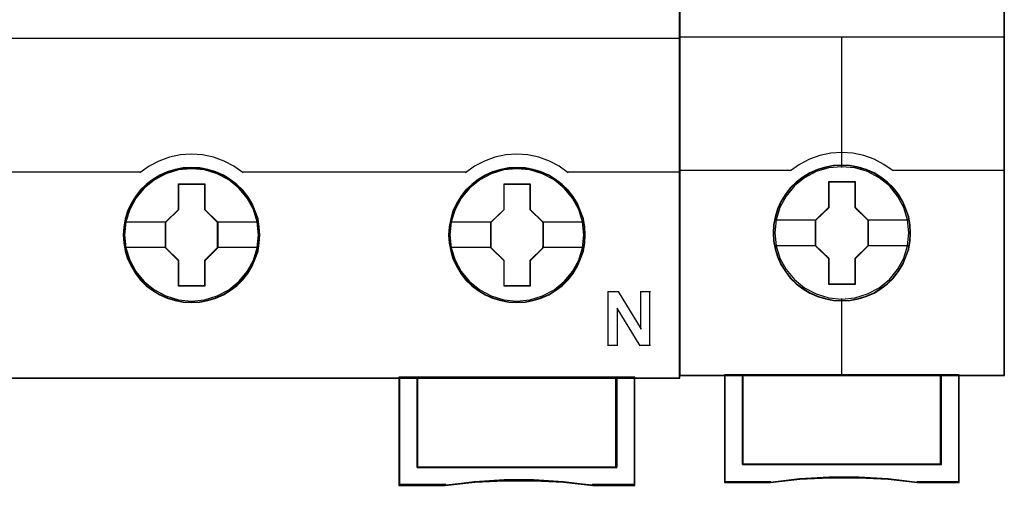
# Model space of a CAD drawing. Header units: millimetres. Extents: x -1290 to 1795, y -4192 to -1311.
# Tile 910 of 1056: x 1460.71 to 1471.6, y -2264.64 to -2259.49. Entities that reach past the tile are written whole.
import ezdxf

# ---------------------------------------------------------------- set-up
doc = ezdxf.new("R2010")
doc.units = ezdxf.units.MM
doc.layers.add('45', color=7, linetype='Continuous')
doc.layers.add('Aparatura', color=7, linetype='Continuous', lineweight=13)

# ---------------------------------------------------------------- blocks, each defined once
blk = doc.blocks.new('*U282')
at = {"layer": '45', "color": 7}
for points in [[(243.60467, -383.552872), (171.583852, -383.552872), (171.583852, -465.581435), (243.60467, -465.581435), (243.60467, -383.552872)], [(220.366373, -457.670525), (220.343982, -457.222587), (220.271209, -456.77465), (220.120066, -456.343302), (219.940934, -455.928545), (219.705822, -455.541438), (219.425928, -455.193042), (219.095653, -454.872296), (218.73179, -454.595792), (218.362329, -454.352467), (217.931292, -454.169974), (217.500254, -454.042782), (217.046825, -453.959831), (216.593396, -453.93771), (216.139967, -453.959831), (215.697734, -454.042782), (215.249903, -454.169974), (214.835659, -454.352467), (214.449405, -454.595792), (214.09114, -454.872296), (213.755267, -455.193042), (213.492166, -455.541438), (213.251457, -455.928545), (213.049933, -456.343302), (212.932377, -456.77465), (212.842811, -457.222587), (212.814822, -457.670525), (212.842811, -458.118463), (212.932377, -458.555341), (213.049933, -458.986688), (213.251457, -459.395915), (213.492166, -459.788552), (213.755267, -460.148008), (214.09114, -460.468754), (214.449405, -460.745259), (214.835659, -460.971993), (215.249903, -461.154486), (215.697734, -461.292738), (216.139967, -461.38122), (216.593396, -461.40334), (217.046825, -461.38122), (217.500254, -461.292738), (217.931292, -461.154486), (218.362329, -460.971993), (218.73179, -460.745259), (219.095653, -460.468754), (219.425928, -460.148008), (219.705822, -459.788552), (219.940934, -459.395915), (220.120066, -458.986688), (220.271209, -458.555341), (220.343982, -458.118463), (220.366373, -457.670525)], [(220.366373, -457.670525), (220.343982, -457.222587), (220.271209, -456.77465), (220.120066, -456.343302), (219.940934, -455.928545), (219.705822, -455.541438), (219.425928, -455.193042), (219.095653, -454.872296), (218.73179, -454.595792), (218.362329, -454.352467), (217.931292, -454.169974), (217.500254, -454.042782), (217.046825, -453.959831), (216.593396, -453.93771), (216.139967, -453.959831), (215.697734, -454.042782), (215.249903, -454.169974), (214.835659, -454.352467), (214.449405, -454.595792), (214.09114, -454.872296), (213.755267, -455.193042), (213.492166, -455.541438), (213.251457, -455.928545), (213.049933, -456.343302), (212.932377, -456.77465), (212.842811, -457.222587), (212.814822, -457.670525), (212.842811, -458.118463), (212.932377, -458.555341), (213.049933, -458.986688), (213.251457, -459.395915), (213.492166, -459.788552), (213.755267, -460.148008), (214.09114, -460.468754), (214.449405, -460.745259), (214.835659, -460.971993), (215.249903, -461.154486), (215.697734, -461.292738), (216.139967, -461.38122), (216.593396, -461.40334), (217.046825, -461.38122), (217.500254, -461.292738), (217.931292, -461.154486), (218.362329, -460.971993), (218.73179, -460.745259), (219.095653, -460.468754), (219.425928, -460.148008), (219.705822, -459.788552), (219.940934, -459.395915), (220.120066, -458.986688), (220.271209, -458.555341), (220.343982, -458.118463), (220.366373, -457.670525)], [(220.344889, -457.670525), (220.322625, -457.225173), (220.250267, -456.779821), (220.099984, -456.350963), (219.921871, -455.9386), (219.688097, -455.553727), (219.409795, -455.207342), (219.081399, -454.888448), (218.719607, -454.613539), (218.352248, -454.371619), (217.923663, -454.190179), (217.495078, -454.063721), (217.044229, -453.981249), (216.593381, -453.959256), (216.142532, -453.981249), (215.702815, -454.063721), (215.257532, -454.190179), (214.845645, -454.371619), (214.461588, -454.613539), (214.105362, -454.888448), (213.7714, -455.207342), (213.509796, -455.553727), (213.270456, -455.9386), (213.070079, -456.350963), (212.953192, -456.779821), (212.864136, -457.225173), (212.836306, -457.670525), (212.864136, -458.115877), (212.953192, -458.550233), (213.070079, -458.979091), (213.270456, -459.385956), (213.509796, -459.776327), (213.7714, -460.133708), (214.105362, -460.452602), (214.461588, -460.727511), (214.845645, -460.952936), (215.257532, -461.134376), (215.702815, -461.271831), (216.142532, -461.359802), (216.593381, -461.381794), (217.044229, -461.359802), (217.495078, -461.271831), (217.923663, -461.134376), (218.352248, -460.952936), (218.719607, -460.727511), (219.081399, -460.452602), (219.409795, -460.133708), (219.688097, -459.776327), (219.921871, -459.385956), (220.099984, -458.979091), (220.250267, -458.550233), (220.322625, -458.115877), (220.344889, -457.670525)], [(238.362626, -457.670525), (238.34024, -457.222587), (238.267485, -456.77465), (238.110781, -456.343302), (237.931691, -455.928545), (237.702232, -455.541438), (237.422404, -455.193042), (237.092207, -454.872296), (236.72843, -454.595792), (236.359057, -454.352467), (235.928122, -454.169974), (235.497187, -454.042782), (235.043865, -453.959831), (234.590544, -453.93771), (234.137222, -453.959831), (233.695094, -454.042782), (233.247369, -454.169974), (232.833224, -454.352467), (232.447061, -454.595792), (232.088881, -454.872296), (231.753087, -455.193042), (231.490049, -455.541438), (231.2438, -455.928545), (231.047921, -456.343302), (230.930393, -456.77465), (230.840848, -457.222587), (230.812865, -457.670525), (230.840848, -458.118463), (230.930393, -458.555341), (231.047921, -458.986688), (231.2438, -459.395915), (231.490049, -459.788552), (231.753087, -460.148008), (232.088881, -460.468754), (232.447061, -460.745259), (232.833224, -460.971993), (233.247369, -461.154486), (233.695094, -461.292738), (234.137222, -461.38122), (234.590544, -461.40334), (235.043865, -461.38122), (235.497187, -461.292738), (235.928122, -461.154486), (236.359057, -460.971993), (236.72843, -460.745259), (237.092207, -460.468754), (237.422404, -460.148008), (237.702232, -459.788552), (237.931691, -459.395915), (238.110781, -458.986688), (238.267485, -458.555341), (238.34024, -458.118463), (238.362626, -457.670525)], [(238.362626, -457.670525), (238.34024, -457.222587), (238.267485, -456.77465), (238.110781, -456.343302), (237.931691, -455.928545), (237.702232, -455.541438), (237.422404, -455.193042), (237.092207, -454.872296), (236.72843, -454.595792), (236.359057, -454.352467), (235.928122, -454.169974), (235.497187, -454.042782), (235.043865, -453.959831), (234.590544, -453.93771), (234.137222, -453.959831), (233.695094, -454.042782), (233.247369, -454.169974), (232.833224, -454.352467), (232.447061, -454.595792), (232.088881, -454.872296), (231.753087, -455.193042), (231.490049, -455.541438), (231.2438, -455.928545), (231.047921, -456.343302), (230.930393, -456.77465), (230.840848, -457.222587), (230.812865, -457.670525), (230.840848, -458.118463), (230.930393, -458.555341), (231.047921, -458.986688), (231.2438, -459.395915), (231.490049, -459.788552), (231.753087, -460.148008), (232.088881, -460.468754), (232.447061, -460.745259), (232.833224, -460.971993), (233.247369, -461.154486), (233.695094, -461.292738), (234.137222, -461.38122), (234.590544, -461.40334), (235.043865, -461.38122), (235.497187, -461.292738), (235.928122, -461.154486), (236.359057, -460.971993), (236.72843, -460.745259), (237.092207, -460.468754), (237.422404, -460.148008), (237.702232, -459.788552), (237.931691, -459.395915), (238.110781, -458.986688), (238.267485, -458.555341), (238.34024, -458.118463), (238.362626, -457.670525)], [(238.342933, -457.670525), (238.320663, -457.225173), (238.248287, -456.779821), (238.092401, -456.350963), (237.914246, -455.9386), (237.685984, -455.553727), (237.407616, -455.207342), (237.079141, -454.888448), (236.717262, -454.613539), (236.349816, -454.371619), (235.921129, -454.190179), (235.492442, -454.063721), (235.041486, -453.981249), (234.590529, -453.959256), (234.139573, -453.981249), (233.699751, -454.063721), (233.254362, -454.190179), (232.842377, -454.371619), (232.458229, -454.613539), (232.101918, -454.888448), (231.767876, -455.207342), (231.50621, -455.553727), (231.261246, -455.9386), (231.066388, -456.350963), (230.949473, -456.779821), (230.860395, -457.225173), (230.832559, -457.670525), (230.860395, -458.115877), (230.949473, -458.550233), (231.066388, -458.979091), (231.261246, -459.385956), (231.50621, -459.776327), (231.767876, -460.133708), (232.101918, -460.452602), (232.458229, -460.727511), (232.842377, -460.952936), (233.254362, -461.134376), (233.699751, -461.271831), (234.139573, -461.359802), (234.590529, -461.381794), (235.041486, -461.359802), (235.492442, -461.271831), (235.921129, -461.134376), (236.349816, -460.952936), (236.717262, -460.727511), (237.079141, -460.452602), (237.407616, -460.133708), (237.685984, -459.776327), (237.914246, -459.385956), (238.092401, -458.979091), (238.248287, -458.550233), (238.320663, -458.115877), (238.342933, -457.670525)], [(215.882192, -454.833658), (217.323116, -454.833658), (217.323116, -456.252169), (218.040753, -456.955883), (218.040753, -458.374394), (217.323116, -459.089191), (217.323116, -460.49662), (215.882192, -460.49662), (215.882192, -459.089191), (215.147603, -458.374394), (215.147603, -456.955883), (215.882192, -456.252169), (215.882192, -454.833658)], [(215.882192, -454.833658), (217.323116, -454.833658), (217.323116, -454.833658), (217.323116, -456.252169), (217.323116, -456.252169), (218.040753, -456.955883), (218.040753, -456.955883), (218.040753, -458.374394), (218.040753, -458.374394), (217.323116, -459.089191), (217.323116, -459.089191), (217.323116, -460.49662), (217.323116, -460.49662), (215.882192, -460.49662), (215.882192, -460.49662), (215.882192, -459.089191), (215.882192, -459.089191), (215.147603, -458.374394), (215.147603, -458.374394), (215.147603, -456.955883), (215.147603, -456.955883), (215.882192, -456.252169), (215.882192, -456.252169), (215.882192, -454.833658), (215.882192, -454.833658)], [(215.89143, -454.855203), (217.311846, -454.855203), (217.311846, -456.262921), (218.019269, -456.96128), (218.019269, -458.368997), (217.311846, -459.078355), (217.311846, -460.475074), (215.89143, -460.475074), (215.89143, -459.078355), (215.167297, -458.368997), (215.167297, -456.96128), (215.89143, -456.262921), (215.89143, -454.855203)], [(233.878445, -454.833658), (235.319369, -454.833658), (235.319369, -456.252169), (236.037006, -456.955883), (236.037006, -458.374394), (235.319369, -459.089191), (235.319369, -460.49662), (233.878445, -460.49662), (233.878445, -459.089191), (233.143856, -458.374394), (233.143856, -456.955883), (233.878445, -456.252169), (233.878445, -454.833658)], [(233.878445, -454.833658), (235.319369, -454.833658), (235.319369, -454.833658), (235.319369, -456.252169), (235.319369, -456.252169), (236.037006, -456.955883), (236.037006, -456.955883), (236.037006, -458.374394), (236.037006, -458.374394), (235.319369, -459.089191), (235.319369, -459.089191), (235.319369, -460.49662), (235.319369, -460.49662), (233.878445, -460.49662), (233.878445, -460.49662), (233.878445, -459.089191), (233.878445, -459.089191), (233.143856, -458.374394), (233.143856, -458.374394), (233.143856, -456.955883), (233.143856, -456.955883), (233.878445, -456.252169), (233.878445, -456.252169), (233.878445, -454.833658), (233.878445, -454.833658)], [(233.889019, -454.855203), (235.308543, -454.855203), (235.308543, -456.262921), (236.015522, -456.96128), (236.015522, -458.368997), (235.308543, -459.078355), (235.308543, -460.475074), (233.889019, -460.475074), (233.889019, -459.078355), (233.16534, -458.368997), (233.16534, -456.96128), (233.889019, -456.262921), (233.889019, -454.855203)], [(240.10743, -470.522439), (229.067848, -470.522439), (229.067848, -465.538344), (228.068311, -465.538344), (228.068311, -471.51372), (230.625786, -471.51372), (232.256316, -471.342046), (233.881262, -471.258978), (235.52296, -471.258978), (237.164658, -471.342046), (238.78402, -471.51372), (241.112551, -471.51372), (241.112551, -465.538344), (240.10743, -465.538344), (240.10743, -470.522439)], [(229.065517, -465.538344), (229.065517, -470.529794), (240.109974, -470.529794), (240.109974, -465.538344), (234.584952, -465.538344), (229.065517, -465.538344)]]:
    blk.add_lwpolyline(points, close=True, dxfattribs=at)
at = {"layer": '45', "color": 139}
for points in [[(243.60467, -383.552872), (171.583852, -383.552872), (171.583852, -465.581435), (243.60467, -465.581435), (243.60467, -383.552872)], [(220.300132, -457.665211), (220.227356, -456.94627), (220.020226, -456.260511), (219.673142, -455.624525), (219.208499, -455.071494), (218.654285, -454.618008), (218.010502, -454.280659), (217.316335, -454.070507), (216.594178, -454.004143), (215.872021, -454.070507), (215.172256, -454.280659), (214.539669, -454.618008), (213.974259, -455.071494), (213.509616, -455.624525), (213.168131, -456.260511), (212.961, -456.94627), (212.888225, -457.665211), (212.961, -458.373091), (213.168131, -459.06438), (213.509616, -459.694836), (213.974259, -460.247867), (214.539669, -460.701353), (215.172256, -461.038702), (215.872021, -461.248854), (216.594178, -461.320748), (217.316335, -461.248854), (218.010502, -461.038702), (218.654285, -460.701353), (219.208499, -460.247867), (219.673142, -459.694836), (220.020226, -459.06438), (220.227356, -458.373091), (220.300132, -457.665211)], [(220.294761, -457.659752), (220.221981, -456.940826), (220.014838, -456.26061), (219.673331, -455.624637), (219.214258, -455.066086), (218.648813, -454.612609), (218.010589, -454.275267), (217.310781, -454.065119), (216.58858, -453.998757), (215.866378, -454.065119), (215.177768, -454.275267), (214.533945, -454.612609), (213.974099, -455.066086), (213.515025, -455.624637), (213.173519, -456.26061), (212.960777, -456.940826), (212.893596, -457.659752), (212.960777, -458.373149), (213.173519, -459.058894), (213.515025, -459.689337), (213.974099, -460.242358), (214.533945, -460.695835), (215.177768, -461.038707), (215.866378, -461.248855), (216.58858, -461.320748), (217.310781, -461.248855), (218.010589, -461.038707), (218.648813, -460.695835), (219.214258, -460.242358), (219.673331, -459.689337), (220.014838, -459.058894), (220.221981, -458.373149), (220.294761, -457.659752)], [(238.291014, -457.659752), (238.218236, -456.940826), (238.011099, -456.26061), (237.669603, -455.624637), (237.210544, -455.066086), (236.645117, -454.612609), (236.001313, -454.275267), (235.307126, -454.065119), (234.584946, -453.998757), (233.862767, -454.065119), (233.174178, -454.275267), (232.530375, -454.612609), (231.970546, -455.066086), (231.511486, -455.624637), (231.16999, -456.26061), (230.951657, -456.940826), (230.884478, -457.659752), (230.951657, -458.373149), (231.16999, -459.058894), (231.511486, -459.689337), (231.970546, -460.242358), (232.530375, -460.695835), (233.174178, -461.038707), (233.862767, -461.248855), (234.584946, -461.320748), (235.307126, -461.248855), (236.001313, -461.038707), (236.645117, -460.695835), (237.210544, -460.242358), (237.669603, -459.689337), (238.011099, -459.058894), (238.218236, -458.373149), (238.291014, -457.659752)], [(238.291014, -457.665211), (238.218236, -456.94627), (238.011099, -456.260511), (237.669603, -455.624525), (237.204946, -455.071494), (236.650715, -454.618008), (236.006912, -454.280659), (235.307126, -454.070507), (234.590545, -454.004143), (233.868366, -454.070507), (233.168579, -454.280659), (232.535973, -454.618008), (231.970546, -455.071494), (231.505888, -455.624525), (231.164392, -456.260511), (230.957255, -456.94627), (230.884478, -457.665211), (230.957255, -458.373091), (231.164392, -459.06438), (231.505888, -459.694836), (231.970546, -460.247867), (232.535973, -460.701353), (233.168579, -461.038702), (233.868366, -461.248854), (234.590545, -461.320748), (235.307126, -461.248854), (236.006912, -461.038702), (236.650715, -460.701353), (237.204946, -460.247867), (237.669603, -459.694836), (238.011099, -459.06438), (238.218236, -458.373091), (238.291014, -457.665211)]]:
    blk.add_lwpolyline(points, close=True, dxfattribs=at)
at = {"layer": '45', "color": 59}
for points in [[(243.584977, -383.574418), (171.605336, -383.574418), (171.605336, -465.55989), (243.584977, -465.55989), (243.584977, -383.574418)], [(240.10743, -470.522439), (229.067848, -470.522439), (229.067848, -465.538344), (228.068311, -465.538344), (228.068311, -471.51372), (230.625786, -471.51372), (232.256316, -471.342046), (233.881262, -471.258978), (235.52296, -471.258978), (237.164658, -471.342046), (238.78402, -471.51372), (241.112551, -471.51372), (241.112551, -465.538344), (240.10743, -465.538344), (240.10743, -470.522439)], [(240.089257, -470.507744), (229.08604, -470.507744), (229.08604, -465.558094), (228.089795, -465.558094), (228.089795, -471.492175), (230.638846, -471.492175), (232.264005, -471.321687), (233.883598, -471.239193), (235.519888, -471.239193), (237.156179, -471.321687), (238.770207, -471.492175), (241.091067, -471.492175), (241.091067, -465.558094), (240.089257, -465.558094), (240.089257, -470.507744)], [(229.065517, -465.538344), (229.065517, -470.529794), (240.109974, -470.529794), (240.109974, -465.538344), (234.584952, -465.538344), (229.065517, -465.538344)], [(229.08521, -465.558094), (229.08521, -470.508248), (240.090281, -470.508248), (240.090281, -465.558094), (234.584962, -465.558094), (229.08521, -465.558094)]]:
    blk.add_lwpolyline(points, close=True, dxfattribs=at)
at = {"layer": '45', "color": 139}
for points in [[(171.583852, -446.775517), (243.60467, -446.775517)], [(219.44257, -454.223192), (218.937775, -453.867587), (218.393718, -453.575072), (217.804791, -453.362856), (217.204646, -453.236673), (216.587674, -453.190788), (215.976311, -453.236673), (215.370557, -453.362856), (214.792847, -453.575072), (214.248791, -453.867587), (213.743996, -454.223192)], [(237.433452, -454.223192), (236.934402, -453.867587), (236.384886, -453.575072), (235.801727, -453.362856), (235.201745, -453.236673), (234.584942, -453.190788), (233.973746, -453.236673), (233.368157, -453.362856), (232.790605, -453.575072), (232.246696, -453.867587), (231.742039, -454.223192)], [(201.401559, -454.180101), (213.788753, -454.180101)], [(219.397812, -454.180101), (225.613788, -454.180101)], [(225.56903, -454.180101), (231.785006, -454.180101)], [(237.390485, -454.180101), (243.60467, -454.180101)], [(239.626589, -460.798261), (240.228135, -460.798261)], [(239.626589, -460.798261), (239.626589, -463.8057)], [(240.183377, -460.798261), (241.468824, -462.877434)], [(241.424066, -460.798261), (241.970112, -460.798261)], [(241.424066, -460.798261), (241.424066, -462.877434)], [(241.925354, -460.798261), (241.925354, -463.8057)], [(240.127877, -461.71755), (240.127877, -463.8057)], [(241.407953, -463.8057), (240.127877, -461.71755)], [(239.626589, -463.762608), (240.172635, -463.762608)], [(241.363195, -463.762608), (241.970112, -463.762608)], [(228.068311, -465.538344), (228.068311, -471.51372)], [(234.606544, -465.538344), (228.068311, -465.538344)], [(229.065517, -465.538344), (229.065517, -470.529794)], [(240.067007, -470.529794), (240.067007, -465.538344)], [(241.067793, -465.538344), (241.067793, -471.51372)], [(229.065517, -470.484907), (240.109974, -470.484907)], [(230.660688, -471.468833), (228.068311, -471.468833)], [(238.792302, -471.51372), (237.169695, -471.31407), (235.524707, -471.217465), (233.87972, -471.217465), (232.251518, -471.31407), (230.617721, -471.51372)], [(241.112551, -471.468833), (238.747544, -471.468833)]]:
    blk.add_lwpolyline(points, dxfattribs=at)
at = {"layer": '45', "color": 7}
for points in [[(212.888225, -456.939762), (215.190571, -456.939762)], [(217.995995, -456.939762), (220.300132, -456.939762)], [(230.879107, -456.939762), (233.188614, -456.939762)], [(235.992248, -456.939762), (238.291014, -456.939762)], [(212.888225, -458.347423), (215.190571, -458.347423)], [(217.995995, -458.347423), (220.300132, -458.347423)], [(230.879107, -458.347423), (233.188614, -458.347423)], [(235.992248, -458.347423), (238.291014, -458.347423)]]:
    blk.add_lwpolyline(points, dxfattribs=at)
blk = doc.blocks.new('*U283')
at = {"layer": '45', "color": 7}
for points in [[(261.547214, -383.712671), (243.574235, -383.712671), (243.574235, -465.443183), (261.547214, -465.443183), (261.547214, -383.712671)], [(256.358879, -457.559264), (256.33657, -457.107867), (256.264067, -456.65647), (256.107907, -456.221588), (255.929437, -455.808725), (255.695196, -455.412376), (255.410761, -455.065571), (255.081708, -454.74629), (254.713614, -454.465544), (254.339944, -454.223331), (253.904925, -454.036166), (253.475483, -453.909555), (253.018155, -453.826982), (252.560828, -453.799458), (252.1035, -453.826982), (251.657326, -453.909555), (251.205576, -454.036166), (250.792865, -454.223331), (250.402463, -454.465544), (250.039948, -454.74629), (249.705317, -455.065571), (249.437613, -455.412376), (249.192218, -455.808725), (248.997017, -456.221588), (248.874319, -456.65647), (248.785085, -457.107867), (248.757199, -457.559264), (248.785085, -458.010661), (248.874319, -458.445544), (248.997017, -458.880426), (249.192218, -459.293289), (249.437613, -459.689638), (249.705317, -460.047452), (250.039948, -460.372238), (250.402463, -460.64748), (250.792865, -460.878683), (251.205576, -461.065848), (251.657326, -461.197964), (252.1035, -461.291546), (252.560828, -461.313566), (253.018155, -461.291546), (253.475483, -461.197964), (253.904925, -461.065848), (254.339944, -460.878683), (254.713614, -460.64748), (255.081708, -460.372238), (255.410761, -460.047452), (255.695196, -459.689638), (255.929437, -459.293289), (256.107907, -458.880426), (256.264067, -458.445544), (256.33657, -458.010661), (256.358879, -457.559264)], [(256.358879, -457.559264), (256.33657, -457.107867), (256.264067, -456.65647), (256.107907, -456.221588), (255.929437, -455.808725), (255.695196, -455.412376), (255.410761, -455.065571), (255.081708, -454.74629), (254.713614, -454.465544), (254.339944, -454.223331), (253.904925, -454.036166), (253.475483, -453.909555), (253.018155, -453.826982), (252.560828, -453.799458), (252.1035, -453.826982), (251.657326, -453.909555), (251.205576, -454.036166), (250.792865, -454.223331), (250.402463, -454.465544), (250.039948, -454.74629), (249.705317, -455.065571), (249.437613, -455.412376), (249.192218, -455.808725), (248.997017, -456.221588), (248.874319, -456.65647), (248.785085, -457.107867), (248.757199, -457.559264), (248.785085, -458.010661), (248.874319, -458.445544), (248.997017, -458.880426), (249.192218, -459.293289), (249.437613, -459.689638), (249.705317, -460.047452), (250.039948, -460.372238), (250.402463, -460.64748), (250.792865, -460.878683), (251.205576, -461.065848), (251.657326, -461.197964), (252.1035, -461.291546), (252.560828, -461.313566), (253.018155, -461.291546), (253.475483, -461.197964), (253.904925, -461.065848), (254.339944, -460.878683), (254.713614, -460.64748), (255.081708, -460.372238), (255.410761, -460.047452), (255.695196, -459.689638), (255.929437, -459.293289), (256.107907, -458.880426), (256.264067, -458.445544), (256.33657, -458.010661), (256.358879, -457.559264)], [(256.340976, -457.559251), (256.318772, -457.110011), (256.246611, -456.660772), (256.091186, -456.227967), (255.913557, -455.817077), (255.680419, -455.422623), (255.397323, -455.077475), (255.06982, -454.75972), (254.703461, -454.480315), (254.331551, -454.23926), (253.898581, -454.05299), (253.471162, -453.926983), (253.015988, -453.844805), (252.560814, -453.817413), (252.105641, -453.844805), (251.661569, -453.926983), (251.211946, -454.05299), (250.80118, -454.23926), (250.412617, -454.480315), (250.051809, -454.75972), (249.718755, -455.077475), (249.452312, -455.422623), (249.208072, -455.817077), (249.013791, -456.227967), (248.891671, -456.660772), (248.802856, -457.110011), (248.775102, -457.559251), (248.802856, -458.008491), (248.891671, -458.441295), (249.013791, -458.874099), (249.208072, -459.284989), (249.452312, -459.679444), (249.718755, -460.035548), (250.051809, -460.358782), (250.412617, -460.632708), (250.80118, -460.862807), (251.211946, -461.049077), (251.661569, -461.180562), (252.105641, -461.273697), (252.560814, -461.295611), (253.015988, -461.273697), (253.471162, -461.180562), (253.898581, -461.049077), (254.331551, -460.862807), (254.703461, -460.632708), (255.06982, -460.358782), (255.397323, -460.035548), (255.680419, -459.679444), (255.913557, -459.284989), (256.091186, -458.874099), (256.246611, -458.441295), (256.318772, -458.008491), (256.340976, -457.559251)], [(251.846572, -454.702587), (253.291747, -454.702587), (253.291747, -456.130993), (254.017146, -456.836923), (254.017146, -458.265328), (253.291747, -458.982288), (253.291747, -460.399664), (251.846572, -460.399664), (251.846572, -458.982288), (251.104303, -458.265328), (251.104303, -456.836923), (251.846572, -456.130993), (251.846572, -454.702587)], [(251.846572, -454.702587), (253.291747, -454.702587), (253.291747, -454.702587), (253.291747, -456.130993), (253.291747, -456.130993), (254.017146, -456.836923), (254.017146, -456.836923), (254.017146, -458.265328), (254.017146, -458.265328), (253.291747, -458.982288), (253.291747, -458.982288), (253.291747, -460.399664), (253.291747, -460.399664), (251.846572, -460.399664), (251.846572, -460.399664), (251.846572, -458.982288), (251.846572, -458.982288), (251.104303, -458.265328), (251.104303, -458.265328), (251.104303, -456.836923), (251.104303, -456.836923), (251.846572, -456.130993), (251.846572, -456.130993), (251.846572, -454.702587), (251.846572, -454.702587)], [(251.85535, -454.720542), (253.282761, -454.720542), (253.282761, -456.139944), (253.999243, -456.841424), (253.999243, -458.260826), (253.282761, -458.973267), (253.282761, -460.381709), (251.85535, -460.381709), (251.85535, -458.973267), (251.122206, -458.260826), (251.122206, -456.841424), (251.85535, -456.139944), (251.85535, -454.720542)], [(258.06061, -465.405478), (258.06061, -470.356083), (247.062629, -470.356083), (247.062629, -465.405478), (246.066354, -465.405478), (246.066354, -471.353922), (248.609916, -471.353922), (250.229558, -471.177509), (251.860331, -471.089302), (253.491105, -471.089302), (255.121878, -471.177509), (256.747086, -471.353922), (259.056885, -471.353922), (259.056885, -465.405478), (258.06061, -465.405478)], [(252.556051, -465.405478), (247.05998, -465.405478), (247.05998, -470.362814), (258.06326, -470.362814), (258.06326, -465.405478), (252.556051, -465.405478)], [(258.06326, -470.362814), (258.06326, -465.405478), (252.556051, -465.405478), (247.05998, -465.405478), (247.05998, -470.362814), (258.06326, -470.362814)]]:
    blk.add_lwpolyline(points, close=True, dxfattribs=at)
at = {"layer": '45', "color": 139}
for points in [[(261.547214, -383.712671), (243.574235, -383.712671), (243.574235, -465.443183), (261.547214, -465.443183), (261.547214, -383.712671)], [(256.271154, -457.548373), (256.198636, -456.827196), (255.992241, -456.144555), (255.64639, -455.511461), (255.188974, -454.955439), (254.625571, -454.504015), (253.978494, -454.162695), (253.281213, -453.953499), (252.556041, -453.887437), (251.836448, -453.953499), (251.144745, -454.162695), (250.497668, -454.504015), (249.934265, -454.955439), (249.476849, -455.511461), (249.130998, -456.144555), (248.919025, -456.827196), (248.852086, -457.548373), (248.919025, -458.264044), (249.130998, -458.95219), (249.476849, -459.579779), (249.934265, -460.135801), (250.497668, -460.59273), (251.144745, -460.928545), (251.836448, -461.143247), (252.556041, -461.214814), (253.281213, -461.143247), (253.978494, -460.928545), (254.625571, -460.59273), (255.188974, -460.135801), (255.64639, -459.579779), (255.992241, -458.95219), (256.198636, -458.264044), (256.271154, -457.548373)]]:
    blk.add_lwpolyline(points, close=True, dxfattribs=at)
at = {"layer": '45', "color": 59}
for points in [[(261.529311, -383.730625), (243.593928, -383.730625), (243.593928, -465.425228), (261.529311, -465.425228), (261.529311, -383.730625)], [(258.06061, -465.405478), (258.06061, -470.356083), (247.062629, -470.356083), (247.062629, -465.405478), (246.066354, -465.405478), (246.066354, -471.353922), (248.609916, -471.353922), (250.229558, -471.177509), (251.860331, -471.089302), (253.491105, -471.089302), (255.121878, -471.177509), (256.747086, -471.353922), (259.056885, -471.353922), (259.056885, -465.405478), (258.06061, -465.405478)], [(258.0438, -465.423433), (258.0438, -470.344152), (247.077649, -470.344152), (247.077649, -465.423433), (246.084258, -465.423433), (246.084258, -471.335967), (248.620458, -471.335967), (250.235412, -471.160619), (251.861466, -471.072945), (253.48752, -471.072945), (255.113573, -471.160619), (256.734078, -471.335967), (259.037191, -471.335967), (259.037191, -465.423433), (258.0438, -465.423433)], [(252.556051, -465.405478), (247.05998, -465.405478), (247.05998, -470.362814), (258.06326, -470.362814), (258.06326, -465.405478), (252.556051, -465.405478)], [(258.06326, -470.362814), (258.06326, -465.405478), (252.556051, -465.405478), (247.05998, -465.405478), (247.05998, -470.362814), (258.06326, -470.362814)], [(252.555175, -465.423433), (247.077883, -465.423433), (247.077883, -470.344859), (258.043566, -470.344859), (258.043566, -465.423433), (252.555175, -465.423433)]]:
    blk.add_lwpolyline(points, close=True, dxfattribs=at)
at = {"layer": '45', "color": 139}
for points in [[(243.574235, -446.707289), (261.547214, -446.707289)], [(252.536555, -446.707289), (252.536555, -453.930528)], [(255.404641, -454.122645), (254.890613, -453.770028), (254.354236, -453.479972), (253.778748, -453.275226), (253.169736, -453.144416), (252.555137, -453.104605), (251.951713, -453.144416), (251.342701, -453.275226), (250.767213, -453.479972), (250.219662, -453.770028), (249.716808, -454.122645)], [(243.574235, -454.08494), (249.756195, -454.08494)], [(255.367044, -454.08494), (261.547214, -454.08494)], [(252.536555, -461.171722), (252.536555, -465.443183)], [(246.066354, -465.405478), (246.066354, -471.353922)], [(247.05998, -465.405478), (247.05998, -470.362814)], [(258.023873, -470.362814), (258.023873, -465.405478)], [(259.017498, -465.405478), (259.017498, -471.353922)], [(247.05998, -470.323313), (258.06326, -470.323313)], [(248.640828, -471.316217), (246.066354, -471.316217)], [(256.752749, -471.353922), (255.124717, -471.152828), (253.491111, -471.052281), (251.857504, -471.052281), (250.223897, -471.152828), (248.601441, -471.353922)], [(259.056885, -471.316217), (256.715152, -471.316217)]]:
    blk.add_lwpolyline(points, dxfattribs=at)
at = {"layer": '45', "color": 7}
for points in [[(248.828811, -456.823056), (251.14369, -456.823056)], [(253.97955, -456.823056), (256.287266, -456.823056)], [(248.828811, -458.24149), (251.14369, -458.24149)], [(253.97955, -458.24149), (256.287266, -458.24149)]]:
    blk.add_lwpolyline(points, dxfattribs=at)
at = {"layer": '45', "color": 140}
blk.add_lwpolyline([(258.043566, -470.344859), (258.043566, -465.423433), (252.555175, -465.423433), (247.077883, -465.423433), (247.077883, -470.344859), (258.043566, -470.344859)], close=True, dxfattribs=at)

msp = doc.modelspace()

# ---------------------------------------------------------------- block references
at = {"layer": 'Aparatura', "color": 7, "lineweight": 13, "xscale": 0.2, "yscale": 0.2, "zscale": 0.2}
for name in ['*U282', '*U283']:
    msp.add_blockref(name, (1419.293, -2170.341), dxfattribs=at)

doc.saveas('drawing.dxf')
